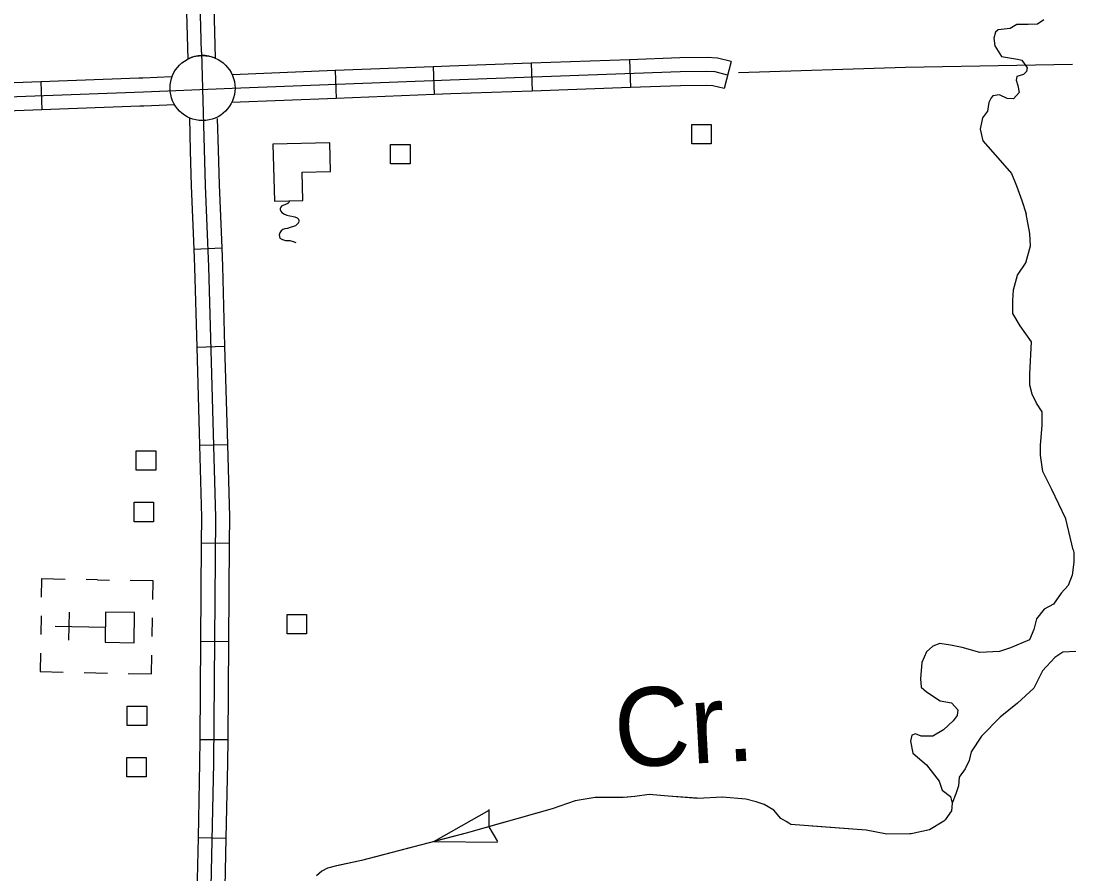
# Model space of a CAD drawing. Extents: x 1084508 to 1142749, y 1057638 to 1093403.
# Drawn here: x 1137191 to 1138970, y 1080063 to 1081502 of the extents above; entities that cross this region are included whole.
import ezdxf

# ---------------------------------------------------------------- set-up
doc = ezdxf.new("R2010")
doc.units = 0
for name, color, linetype in [('Level 24', 7, 'Continuous'), ('Level 31', 7, 'Continuous'), ('Level 32', 7, 'Continuous'), ('Level 35', 7, 'Continuous'), ('Level 43', 7, 'Continuous'), ('Level 5', 7, 'Continuous'), ('Level 56', 7, 'Continuous'), ('Level 57', 7, 'Continuous')]:
    doc.layers.add(name, color=color, linetype=linetype)

msp = doc.modelspace()

# ---------------------------------------------------------------- linework, layer by layer
at = {"layer": 'Level 24'}
msp.add_circle((1137497.7, 1081388.6), 54.9, dxfattribs=at)
at = {"layer": 'Level 31'}
for points in [[(1137495.9, 1081449.3), (1137490.9, 1081639.9), (1137481.6, 1081908.1), (1137474.6, 1082176.3), (1137467.3, 1082440.2), (1137457.2, 1082709.2), (1137448.3, 1082979.3), (1137440.2, 1083248.3), (1137432.4, 1083506.4), (1137425.1, 1083755.9), (1137415.8, 1084025.7), (1137406.8, 1084291.9), (1137401.4, 1084558.2), (1137392.9, 1084820.1), (1137384, 1085095.7), (1137374.7, 1085362.7), (1137366.9, 1085619.3), (1137361.5, 1085894.8), (1137352.6, 1086164.5), (1137350.9, 1086216.8)], [(1137468, 1081614.3), (1137472.7, 1081437.6)], [(1137519.8, 1081438.9), (1137515.1, 1081615.6)]]:
    msp.add_lwpolyline(points, dxfattribs=at)
msp.add_arc((1137497.7, 1081388.6), 54.9, 66.2768, 117.03, dxfattribs=at)
at = {"layer": 'Level 32'}
for p, q in [((1138052.6, 1081430.6), (1138054.3, 1081383.5)), ((1138218.3, 1081436.4), (1138219.9, 1081389.3)), ((1138389.9, 1081433.3), (1138378.2, 1081387.7)), ((1137721.3, 1081418.1), (1137723.2, 1081371.1)), ((1137886.9, 1081424.7), (1137888.8, 1081377.6)), ((1137224.5, 1081398.9), (1137226.3, 1081351.9)), ((1137483, 1081117), (1137530, 1081118.9)), ((1137488, 1080951.7), (1137535, 1080953)), ((1137492.5, 1080786), (1137539.6, 1080787.3)), ((1137495.6, 1080621.2), (1137542.7, 1080620.8)), ((1137494.4, 1080455.4), (1137541.4, 1080455.1)), ((1137493.1, 1080289.7), (1137540.2, 1080289.4)), ((1137490.1, 1080124.3), (1137537.2, 1080123.3))]:
    msp.add_line(p, q, dxfattribs=at)
for points in [[(1137495.9, 1081449.3), (1137502.2, 1081224.3), (1137507.8, 1081087.2), (1137519.4, 1080664.8), (1137516.4, 1080249.8), (1137509.6, 1079936.2)], [(1138052.6, 1081430.6), (1137915.1, 1081425.8), (1137886.9, 1081424.7)], [(1138218.3, 1081436.4), (1138052.6, 1081430.6)], [(1138389.9, 1081433.3), (1138367, 1081439.2), (1138349.7, 1081440.4), (1138303.4, 1081439.4), (1138218.3, 1081436.4)], [(1138384.1, 1081410.5), (1138363.2, 1081415.8), (1138349.1, 1081416.8), (1138304, 1081415.8), (1137916, 1081402.2), (1137547.8, 1081387.7), (1137397.9, 1081381.9), (1136877.9, 1081362.4)], [(1137721.3, 1081418.1), (1137547.7, 1081411.2)], [(1137886.9, 1081424.7), (1137721.3, 1081418.1)], [(1137224.5, 1081398.9), (1137058.9, 1081392.8)], [(1137390.2, 1081405.1), (1137224.5, 1081398.9)], [(1137445.2, 1081407.3), (1137397, 1081405.4), (1137390.2, 1081405.1)], [(1138378.2, 1081387.7), (1138359.4, 1081392.5), (1138348.6, 1081393.2), (1138304.7, 1081392.3), (1138219.9, 1081389.3)], [(1137888.8, 1081377.6), (1137723.2, 1081371.1)], [(1138054.3, 1081383.5), (1137916.8, 1081378.7), (1137888.8, 1081377.6)], [(1138219.9, 1081389.3), (1138054.3, 1081383.5)], [(1137391.9, 1081358.1), (1137226.3, 1081351.9)], [(1137450.6, 1081360.3), (1137398.8, 1081358.3), (1137391.9, 1081358.1)], [(1137723.2, 1081371.1), (1137546.8, 1081364.1)], [(1137226.3, 1081351.9), (1137060.7, 1081345.7)], [(1137475.5, 1081338.2), (1137477, 1081282.9)], [(1137522.6, 1081337.2), (1137524.1, 1081284.3)], [(1137524.1, 1081284.3), (1137525.8, 1081225.1), (1137530, 1081118.9)], [(1137477, 1081282.9), (1137478.7, 1081223.5), (1137483, 1081117)], [(1137483, 1081117), (1137484.2, 1081086.4), (1137488, 1080951.7)], [(1137530, 1081118.9), (1137531.3, 1081088), (1137535, 1080953)], [(1137488, 1080951.7), (1137492.5, 1080786)], [(1137535, 1080953), (1137539.6, 1080787.3)], [(1137492.5, 1080786), (1137495.9, 1080664.6), (1137495.6, 1080621.2)], [(1137539.6, 1080787.3), (1137543, 1080665), (1137542.7, 1080620.8)], [(1137495.6, 1080621.2), (1137494.4, 1080455.4)], [(1137542.7, 1080620.8), (1137541.4, 1080455.1)], [(1137494.4, 1080455.4), (1137493.1, 1080289.7)], [(1137541.4, 1080455.1), (1137540.2, 1080289.4)], [(1137493.1, 1080289.7), (1137492.8, 1080250.2), (1137490.1, 1080124.3)], [(1137540.2, 1080289.4), (1137539.9, 1080249.5), (1137537.2, 1080123.3)], [(1137490.1, 1080124.3), (1137486.5, 1079958.6)], [(1137537.2, 1080123.3), (1137533.6, 1079957.6)]]:
    msp.add_lwpolyline(points, dxfattribs=at)
at = {"layer": 'Level 35'}
for points in [[(1138917.9, 1081504), (1138907.1, 1081496.6), (1138891.5, 1081496.1), (1138872.4, 1081496.1), (1138861.2, 1081489.3), (1138840.6, 1081486.8), (1138836.2, 1081482.9), (1138833.8, 1081472.6), (1138835.3, 1081459.9), (1138846.5, 1081441.8), (1138873.4, 1081437.4), (1138880.7, 1081435.5), (1138890, 1081422.7), (1138888.6, 1081416.4), (1138883.7, 1081411.5), (1138872.4, 1081408.1), (1138871, 1081402.2), (1138873.9, 1081392.9), (1138876.3, 1081381.2), (1138866.6, 1081370.4), (1138855.8, 1081370.9), (1138843.1, 1081377.3), (1138831.8, 1081375.3), (1138828.9, 1081372.4), (1138825, 1081364.5), (1138822.6, 1081349.9), (1138814.2, 1081338.6), (1138810.3, 1081319.5), (1138815.2, 1081299.5), (1138844.1, 1081266.2), (1138863.6, 1081244.7), (1138871.9, 1081223.6), (1138880.7, 1081198.7), (1138888.1, 1081176.7)], [(1138967.3, 1080609.8), (1138954.8, 1080662.1), (1138931.4, 1080711.6), (1138916.3, 1080741.8), (1138912.2, 1080769.3), (1138912.2, 1080785.8), (1138914.9, 1080820.1), (1138914.9, 1080825.6), (1138914.9, 1080842.1), (1138905.3, 1080857.2), (1138898.4, 1080872.3), (1138894.3, 1080887.4), (1138894.3, 1080906.7), (1138897.1, 1080960.3), (1138877.8, 1080987.7), (1138865.5, 1081008.4), (1138865.5, 1081030.3), (1138866.8, 1081048.2), (1138873.7, 1081072.9), (1138887.4, 1081093.5), (1138895.7, 1081122.4), (1138894.3, 1081143), (1138888.1, 1081176.7)], [(1138967.3, 1080609.8), (1138968.5, 1080605), (1138968.5, 1080588.9), (1138965.5, 1080566.9), (1138959.2, 1080549.3), (1138947.4, 1080536.6), (1138934.2, 1080518), (1138918.6, 1080509.6), (1138905.4, 1080493), (1138901, 1080474.9), (1138893.6, 1080457.8), (1138861.9, 1080444.1), (1138843.3, 1080438.2), (1138810, 1080436.3), (1138780.2, 1080444.6), (1138760.2, 1080448.5), (1138742.6, 1080451.4), (1138730.8, 1080447), (1138720.1, 1080437.7), (1138711.7, 1080419.6), (1138709.8, 1080391.7), (1138710.8, 1080378.1), (1138719.6, 1080370.2), (1138743, 1080354.6), (1138762.1, 1080351.6), (1138772.9, 1080339.4), (1138771.9, 1080330.1), (1138764.6, 1080320.8), (1138748.4, 1080305.6), (1138730.3, 1080295.4), (1138710.8, 1080295.4), (1138701.5, 1080299.3), (1138695.1, 1080296.8), (1138692.7, 1080286.6), (1138696.6, 1080266.5), (1138719.6, 1080246.9), (1138741.1, 1080219.5), (1138746.5, 1080203.9), (1138760.2, 1080193.1), (1138763.1, 1080181.9), (1138762.1, 1080169.2), (1138751.4, 1080154), (1138749, 1080151.5)], [(1138971.8, 1080437.9), (1138949.9, 1080436.9), (1138936.3, 1080427.7), (1138915.4, 1080405.3), (1138900.9, 1080376.1), (1138873.7, 1080350.9), (1138844, 1080327.1), (1138812.5, 1080295), (1138795, 1080268.7), (1138791.6, 1080254.2), (1138785.3, 1080240.1), (1138775.1, 1080226), (1138773.6, 1080211.4), (1138769.2, 1080197.8), (1138763.1, 1080181.9)]]:
    msp.add_lwpolyline(points, dxfattribs=at)
at = {"layer": 'Level 43'}
for p, q in [((1137888, 1080117.3), (1137981.6, 1080170.5)), ((1137980.8, 1080171.3), (1137981.2, 1080142.6)), ((1137996, 1080117.6), (1137981.3, 1080142.2)), ((1137888, 1080117.3), (1137995.7, 1080116.5))]:
    msp.add_line(p, q, dxfattribs=at)
for points in [[(1138749, 1080151.5), (1138724.9, 1080137.4), (1138694.1, 1080130.5), (1138653.1, 1080130), (1138617.9, 1080136.4), (1138490.7, 1080146.2), (1138483.9, 1080150.6), (1138474.1, 1080156), (1138461.9, 1080170.1), (1138445.8, 1080179.9), (1138432.5, 1080184.3), (1138414.9, 1080188.7), (1138374.9, 1080192.2), (1138333.8, 1080190.2), (1138283.9, 1080194.1), (1138251.6, 1080197), (1138227.7, 1080193.1), (1138207.6, 1080191.7), (1138183.2, 1080191.7), (1138160.7, 1080191.7), (1138126.9, 1080185.8), (1138087.8, 1080172.6), (1137942.6, 1080131.5), (1137766.1, 1080085.5), (1137723.6, 1080076.2), (1137708.9, 1080072.3), (1137699.1, 1080067.4), (1137689.8, 1080059.6)], [(1138167.8, 1080191.7), (1138160.7, 1080191.7), (1138126.9, 1080185.8), (1138087.8, 1080172.6), (1138047.8, 1080161.2)], [(1138332.9, 1080190.3), (1138283.9, 1080194.1), (1138251.6, 1080197), (1138227.7, 1080193.1), (1138209.2, 1080191.8)], [(1138486.1, 1080149.1), (1138483.9, 1080150.6), (1138474.1, 1080156), (1138461.9, 1080170.1), (1138445.8, 1080179.9), (1138432.5, 1080184.3), (1138414.9, 1080188.7), (1138374.9, 1080192.2), (1138374.3, 1080192.1)], [(1138007.9, 1080150), (1137942.6, 1080131.5), (1137888, 1080117.3)], [(1138749, 1080151.5), (1138724.9, 1080137.4), (1138694.1, 1080130.5), (1138691.5, 1080130.5)], [(1138650.1, 1080130.6), (1138617.9, 1080136.4), (1138526.6, 1080143.4)], [(1137847.9, 1080106.8), (1137787.7, 1080091.1)], [(1137787.7, 1080091.1), (1137766.1, 1080085.5), (1137727.2, 1080077)]]:
    msp.add_lwpolyline(points, dxfattribs=at)
at = {"layer": 'Level 5'}
msp.add_lwpolyline([(1138402.6, 1081414.7), (1138684.2, 1081423.7), (1138966.3, 1081428.7)], dxfattribs=at)
at = {"layer": 'Level 56'}
for points in [[(1138323.5, 1081294.4), (1138323.5, 1081327.1), (1138356.3, 1081327.1), (1138356.3, 1081294.4)], [(1137815.2, 1081260.7), (1137815.2, 1081293.3), (1137848, 1081293.3), (1137848, 1081260.7)], [(1137385.8, 1080744), (1137385.8, 1080776.7), (1137418.6, 1080776.7), (1137418.6, 1080744)], [(1137382, 1080657), (1137382, 1080689.7), (1137414.8, 1080689.7), (1137414.8, 1080657)], [(1137640.3, 1080468), (1137640.3, 1080500.6), (1137673.1, 1080500.6), (1137673.1, 1080468)], [(1137370.7, 1080313.1), (1137370.7, 1080345.7), (1137403.5, 1080345.7), (1137403.5, 1080313.1)], [(1137369.7, 1080226.7), (1137369.7, 1080259.3), (1137402.5, 1080259.3), (1137402.5, 1080226.7)]]:
    msp.add_lwpolyline(points, close=True, dxfattribs=at)
at = {"layer": 'Level 57'}
for p, q in [((1137320.5, 1080559), (1137301.2, 1080559.4)), ((1137320.5, 1080559), (1137340.4, 1080558.6)), ((1137272.2, 1080457), (1137273.1, 1080504.1)), ((1137225.1, 1080498.3), (1137224.5, 1080466.9)), ((1137412.8, 1080463.2), (1137413.4, 1080494.6)), ((1137249.1, 1080481), (1137333.6, 1080479.3)), ((1137298.1, 1080402.5), (1137337.3, 1080401.7))]:
    msp.add_line(p, q, dxfattribs=at)
for points in [[(1137712.5, 1081296.1), (1137616.5, 1081293.8), (1137618.9, 1081197.7), (1137666.9, 1081198.9), (1137665.7, 1081246.9), (1137713.7, 1081248.1)], [(1137383.1, 1080503.7), (1137334.1, 1080504.6), (1137333.1, 1080453.8), (1137382.1, 1080452.9)]]:
    msp.add_lwpolyline(points, close=True, dxfattribs=at)
for points in [[(1137644.4, 1081198.1), (1137644.1, 1081197.4), (1137643.9, 1081196.7), (1137643.2, 1081195.8), (1137642.6, 1081195.1), (1137642.2, 1081194.7), (1137641.5, 1081194.1), (1137641, 1081193.7), (1137640.3, 1081193.2), (1137638.9, 1081192.5), (1137637.8, 1081192.1), (1137636.7, 1081191.6), (1137634.9, 1081191.1), (1137633.1, 1081190.4), (1137631, 1081189.2), (1137629.7, 1081187.7), (1137628.9, 1081185.7), (1137628.8, 1081183.4), (1137629.8, 1081181.2), (1137631.8, 1081178.6), (1137636, 1081176.1), (1137639.9, 1081174.3), (1137644.9, 1081172.9), (1137648.4, 1081172.3), (1137650.9, 1081172), (1137653.7, 1081171.5), (1137657.2, 1081169.9), (1137659.5, 1081167.4), (1137660.2, 1081164.4), (1137659.4, 1081161.4), (1137657.5, 1081158.8), (1137654.8, 1081156.4), (1137651.3, 1081154.8), (1137645.8, 1081153.1), (1137641, 1081151.9), (1137636.6, 1081150.9), (1137633.5, 1081150), (1137630.5, 1081147.8), (1137627.9, 1081144.4), (1137627.3, 1081141), (1137627.5, 1081138), (1137628.4, 1081135.6), (1137632.4, 1081132.9), (1137638, 1081131.7), (1137641.7, 1081131.6), (1137645.3, 1081131.3), (1137650.9, 1081129.9), (1137655.2, 1081128.2)], [(1137225.7, 1080529.5), (1137226.3, 1080560.9), (1137265.6, 1080560.1)], [(1137414, 1080525.8), (1137414.6, 1080557.2), (1137375.4, 1080557.9)], [(1137223.9, 1080435.3), (1137223.3, 1080404), (1137262.5, 1080403.2)], [(1137372.3, 1080401), (1137411.5, 1080400.2), (1137412.2, 1080431.6)]]:
    msp.add_lwpolyline(points, dxfattribs=at)

# ---------------------------------------------------------------- texts
at = {"layer": 'Level 35'}
msp.add_text('Cr.', height=132.58, rotation=3.0641, dxfattribs=at).set_placement((1138195.8, 1080241.8))

doc.saveas('drawing.dxf')
